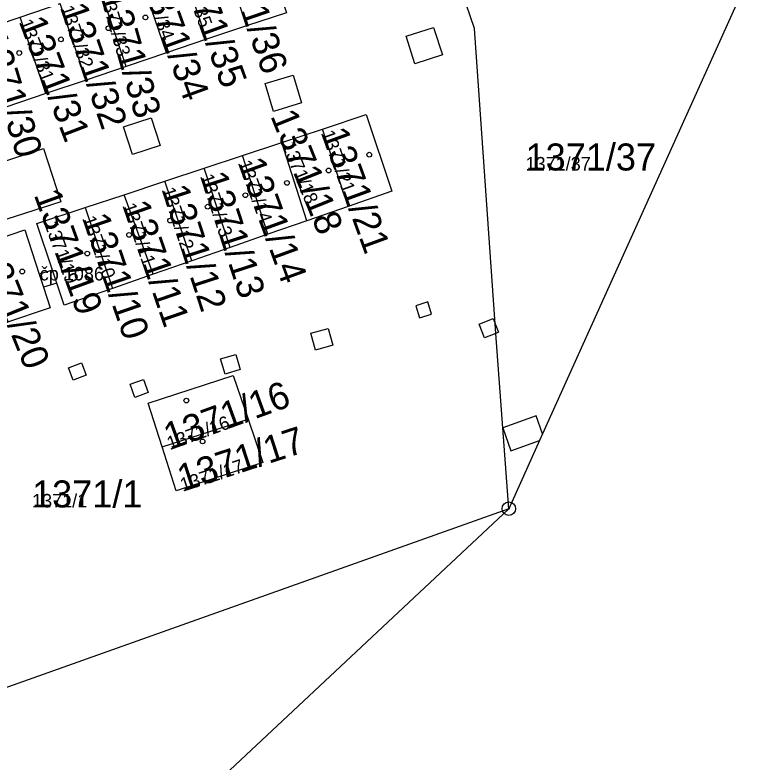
# Model space of a CAD drawing. Extents: x -763628 to -761565, y -976033 to -973833.
# Drawn here: x -762220.1 to -762165.4, y -975883 to -975827.7 of the extents above; entities that cross this region are included whole.
import ezdxf

# ---------------------------------------------------------------- set-up
doc = ezdxf.new("R2010")
doc.units = 0
for name, color, linetype in [('KN_cisla parcel 1000', 7, 'Continuous'), ('KN_cisla parcel 500', 7, 'Continuous'), ('KN_cisla popisna 500', 7, 'Continuous'), ('KN_hranice parcel', 7, 'Continuous'), ('KN_hranice uzemi', 7, 'Continuous'), ('KN_vnitrni kresba parcel', 7, 'Continuous'), ('KN_znacky bodu BP', 7, 'Continuous'), ('KN_znacky budov', 7, 'Continuous')]:
    doc.layers.add(name, color=color, linetype=linetype)

msp = doc.modelspace()

# ---------------------------------------------------------------- linework, layer by layer
at = {"layer": 'KN_hranice parcel'}
for p, q in [((-762202.95, -975828.51), (-762204.87, -975822.84)), ((-762205.92, -975829.51), (-762207.84, -975823.85)), ((-762208.9, -975830.52), (-762210.82, -975824.85)), ((-762211.87, -975831.52), (-762213.79, -975825.86)), ((-762219.73, -975827.87), (-762216.76, -975826.86)), ((-762214.85, -975832.53), (-762216.76, -975826.86)), ((-762222.71, -975828.87), (-762219.73, -975827.87)), ((-762217.82, -975833.53), (-762219.73, -975827.87)), ((-762202.95, -975828.51), (-762205.92, -975829.51)), ((-762205.92, -975829.51), (-762208.9, -975830.52)), ((-762208.9, -975830.52), (-762211.87, -975831.52)), ((-762211.87, -975831.52), (-762214.85, -975832.53)), ((-762214.85, -975832.53), (-762217.82, -975833.53)), ((-762217.82, -975833.53), (-762220.8, -975834.54)), ((-762200.35, -975837.16), (-762197.32, -975836.16)), ((-762195.43, -975841.89), (-762197.32, -975836.16)), ((-762203.27, -975838.12), (-762200.35, -975837.16)), ((-762198.49, -975842.95), (-762200.35, -975837.16)), ((-762206.11, -975839.06), (-762203.27, -975838.12)), ((-762201.37, -975843.95), (-762203.27, -975838.12)), ((-762209, -975840.02), (-762206.11, -975839.06)), ((-762204.16, -975844.92), (-762206.11, -975839.06)), ((-762212.02, -975841.02), (-762209, -975840.02)), ((-762207.02, -975845.92), (-762209, -975840.02)), ((-762214.92, -975841.97), (-762212.02, -975841.02)), ((-762209.88, -975846.91), (-762212.02, -975841.02)), ((-762214.92, -975841.97), (-762212.89, -975847.96)), ((-762195.43, -975841.89), (-762198.49, -975842.95)), ((-762198.49, -975842.95), (-762201.37, -975843.95)), ((-762201.37, -975843.95), (-762204.16, -975844.92)), ((-762204.16, -975844.92), (-762207.02, -975845.92)), ((-762207.02, -975845.92), (-762209.88, -975846.91)), ((-762209.88, -975846.91), (-762212.89, -975847.96)), ((-762209.21, -975859.69), (-762202.84, -975857.64))]:
    msp.add_line(p, q, dxfattribs=at)
for points in [[(-762204.87, -975822.84), (-762201.89, -975821.84), (-762200.01, -975827.55), (-762202.95, -975828.51)], [(-762183.53, -975864.27), (-762183.96, -975858.28), (-762184.48, -975851.29), (-762184.53, -975850.59), (-762186.08, -975828.71), (-762186.98, -975826.02)], [(-762197.32, -975836.16), (-762194.09, -975835.09), (-762192.19, -975840.76), (-762195.43, -975841.89)], [(-762212.89, -975847.96), (-762216.47, -975849.2), (-762217.02, -975847.58), (-762217.34, -975846.6), (-762218.5, -975843.16), (-762214.92, -975841.97)], [(-762222.74, -975844.75), (-762219.39, -975843.63), (-762218.31, -975846.91), (-762218, -975847.88), (-762217.5, -975849.4), (-762220.88, -975850.54)], [(-762209.21, -975859.69), (-762210.25, -975856.46), (-762203.94, -975854.4), (-762202.84, -975857.64)], [(-762202.84, -975857.64), (-762201.76, -975860.85), (-762208.16, -975862.94), (-762209.21, -975859.69)], [(-762183.53, -975864.27), (-762231.66, -975881.38), (-762257.63, -975892.05), (-762261.8, -975893.82)]]:
    msp.add_lwpolyline(points, dxfattribs=at)
at = {"layer": 'KN_hranice uzemi'}
for p, q in [((-762165.36, -975824.01), (-762181.03, -975858.73)), ((-762183.53, -975864.27), (-762205.12, -975884.48))]:
    msp.add_line(p, q, dxfattribs=at)
msp.add_lwpolyline([(-762181.03, -975858.73), (-762181.25, -975859.21), (-762183.53, -975864.27)], dxfattribs=at)
at = {"layer": 'KN_vnitrni kresba parcel'}
for p, q in [((-762191.14, -975829.29), (-762189.1, -975828.63)), ((-762189.1, -975828.63), (-762188.44, -975830.67)), ((-762190.48, -975831.33), (-762191.14, -975829.29)), ((-762188.44, -975830.67), (-762190.48, -975831.33)), ((-762201.58, -975832.8), (-762199.51, -975832.17)), ((-762199.51, -975832.17), (-762198.88, -975834.22)), ((-762200.95, -975834.85), (-762201.58, -975832.8)), ((-762198.88, -975834.22), (-762200.95, -975834.85)), ((-762212.07, -975835.99), (-762210.02, -975835.33)), ((-762210.02, -975835.33), (-762209.36, -975837.39)), ((-762211.4, -975838.05), (-762212.07, -975835.99)), ((-762224.3, -975839.65), (-762218, -975837.6)), ((-762218, -975837.6), (-762216.72, -975841.54)), ((-762209.36, -975837.39), (-762211.4, -975838.05)), ((-762216.72, -975841.54), (-762223.02, -975843.58)), ((-762217.34, -975846.6), (-762218.31, -975846.91)), ((-762217.02, -975847.58), (-762218, -975847.88)), ((-762189.52, -975848.96), (-762190.42, -975849.24)), ((-762190.42, -975849.24), (-762190.14, -975850.14)), ((-762189.25, -975849.86), (-762189.52, -975848.96)), ((-762190.14, -975850.14), (-762189.25, -975849.86)), ((-762185.73, -975850.61), (-762184.69, -975850.2)), ((-762184.69, -975850.2), (-762184.53, -975850.59)), ((-762185.32, -975851.62), (-762185.73, -975850.61)), ((-762184.53, -975850.59), (-762184.29, -975851.21)), ((-762198.19, -975851.27), (-762196.92, -975850.92)), ((-762197.84, -975852.53), (-762198.19, -975851.27)), ((-762196.92, -975850.92), (-762196.57, -975852.17)), ((-762184.48, -975851.29), (-762185.32, -975851.62)), ((-762184.29, -975851.21), (-762184.48, -975851.29)), ((-762196.57, -975852.17), (-762197.84, -975852.53)), ((-762204.88, -975853.18), (-762203.75, -975852.85)), ((-762203.75, -975852.85), (-762203.42, -975853.97)), ((-762216.15, -975853.83), (-762215.18, -975853.46)), ((-762215.18, -975853.46), (-762214.83, -975854.39)), ((-762204.55, -975854.3), (-762204.88, -975853.18)), ((-762215.8, -975854.75), (-762216.15, -975853.83)), ((-762203.42, -975853.97), (-762204.55, -975854.3)), ((-762214.83, -975854.39), (-762215.8, -975854.75)), ((-762211.58, -975855.05), (-762210.59, -975854.7)), ((-762210.59, -975854.7), (-762210.24, -975855.68)), ((-762211.23, -975856.04), (-762211.58, -975855.05)), ((-762210.24, -975855.68), (-762211.23, -975856.04)), ((-762181.51, -975857.4), (-762183.96, -975858.28)), ((-762181.03, -975858.73), (-762181.51, -975857.4)), ((-762183.96, -975858.28), (-762183.37, -975859.99)), ((-762183.37, -975859.99), (-762181.25, -975859.21))]:
    msp.add_line(p, q, dxfattribs=at)
at = {"layer": 'KN_znacky bodu BP'}
for radius in [0.5, 0.0303]:
    msp.add_circle((-762183.53, -975864.27), radius, dxfattribs=at)
at = {"layer": 'KN_znacky budov'}
for centre in [(-762210.447, -975827.899), (-762213.187, -975828.699), (-762216.707, -975829.519), (-762219.797, -975830.529), (-762193.867, -975838.059), (-762196.877, -975839.229), (-762199.967, -975840.149), (-762203.047, -975841.059), (-762205.837, -975841.909), (-762208.617, -975842.939), (-762211.657, -975843.999), (-762214.757, -975845.379), (-762219.577, -975846.709), (-762207.417, -975856.269), (-762206.217, -975859.289)]:
    msp.add_circle(centre, 0.175, dxfattribs=at)

# ---------------------------------------------------------------- texts
at = {"layer": 'KN_cisla parcel 1000'}
for s, rotation, p in [('1371/36', 289, (-762204.877, -975823.105)), ('1371/35', 290, (-762208.05, -975824.192)), ('1371/34', 290, (-762210.853, -975825.135)), ('1371/33', 286, (-762213.826, -975826.215)), ('1371/32', 289, (-762216.777, -975827.195)), ('1371/31', 291, (-762219.826, -975828.242)), ('1371/30', 287, (-762222.763, -975829.195)), ('1371/18', 292, (-762201.214, -975835.183)), ('1371/21', 290, (-762197.457, -975836.449)), ('1371/14', 290, (-762203.607, -975838.669)), ('1371/13', 288, (-762206.408, -975839.66)), ('1371/12', 288, (-762209.258, -975840.64)), ('1371/19', 290, (-762218.737, -975841.019)), ('1371/11', 289, (-762212.169, -975841.824)), ('1371/10', 289, (-762215.141, -975842.777)), ('1371/20', 292, (-762222.936, -975845.154)), ('1371/16', 20, (-762208.643, -975859.944)), ('1371/17', 18, (-762207.688, -975863.023))]:
    msp.add_text(s, height=2, rotation=rotation, dxfattribs=at).set_placement(p)
for s, p in [('1371/37', (-762182.29, -975839.23)), ('1371/1', (-762218.85, -975864.18))]:
    msp.add_text(s, height=2, dxfattribs=at).set_placement(p)
at = {"layer": 'KN_cisla parcel 500'}
for s, rotation, p in [('1371/35', 290, (-762208.05, -975824.192)), ('1371/34', 290, (-762210.853, -975825.135)), ('1371/33', 286, (-762213.826, -975826.215)), ('1371/32', 289, (-762216.777, -975827.195)), ('1371/31', 291, (-762219.826, -975828.242)), ('1371/21', 290, (-762197.457, -975836.449)), ('1371/18', 292, (-762200.346, -975837.331)), ('1371/14', 290, (-762203.607, -975838.669)), ('1371/13', 288, (-762206.408, -975839.66)), ('1371/12', 288, (-762209.258, -975840.64)), ('1371/11', 289, (-762212.169, -975841.824)), ('1371/19', 290, (-762217.951, -975843.18)), ('1371/10', 289, (-762215.141, -975842.777)), ('1371/16', 20, (-762208.643, -975859.944)), ('1371/17', 18, (-762207.688, -975863.023))]:
    msp.add_text(s, height=1, rotation=rotation, dxfattribs=at).set_placement(p)
for s, p in [('1371/37', (-762182.29, -975839.23)), ('1371/1', (-762218.85, -975864.18))]:
    msp.add_text(s, height=1, dxfattribs=at).set_placement(p)
at = {"layer": 'KN_cisla popisna 500'}
msp.add_text('čp 1086', height=1, dxfattribs=at).set_placement((-762218.281, -975847.371))

doc.saveas('drawing.dxf')
